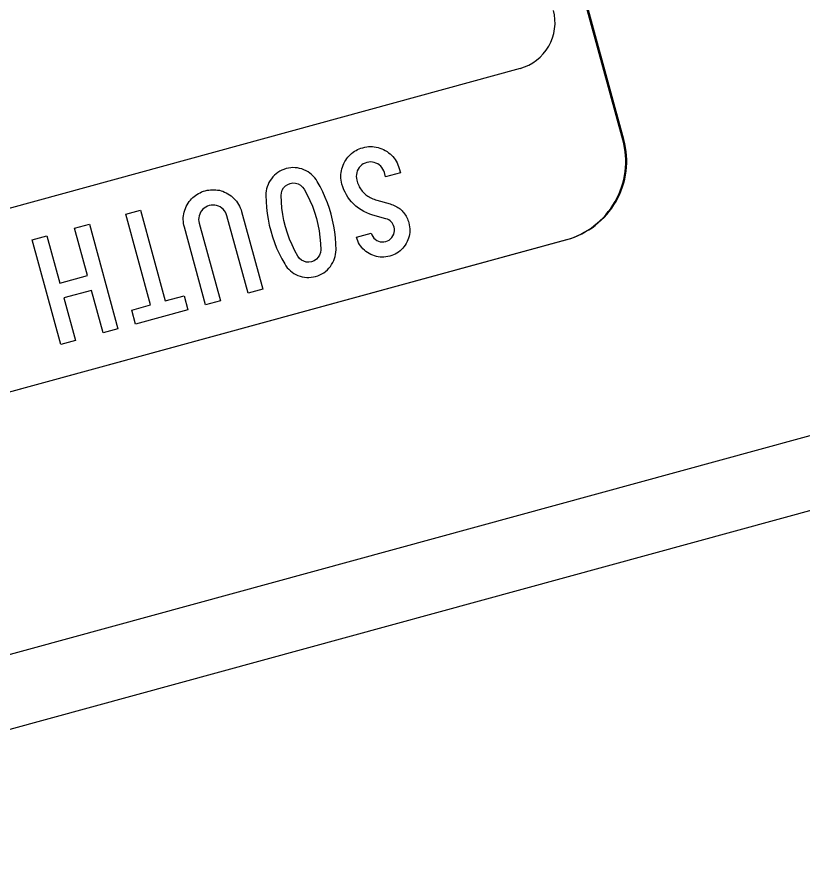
# Model space of a CAD drawing. Extents: x 2001876 to 2025694, y 804561 to 868938.
# Drawn here: x 2011224.53 to 2011252.05, y 826699.95 to 826729.8 of the extents above; entities that cross this region are included whole.
import ezdxf

# ---------------------------------------------------------------- set-up
doc = ezdxf.new("R2010")
doc.units = 0
doc.layers.add('TR SN EXTRUDED PANEL SIGNS- MOUNTED OVERHEAD', color=7, linetype='Continuous')

msp = doc.modelspace()

# ---------------------------------------------------------------- linework, layer by layer
at = {"layer": 'TR SN EXTRUDED PANEL SIGNS- MOUNTED OVERHEAD'}
for p, q in [((2011245.747, 826725.504), (2011235.226, 826763.992)), ((2011175.974, 826703.476), (2011243.748, 826722.003)), ((2011176.009, 826703.486), (2011243.783, 826722.013)), ((2011243.783, 826722.013), (2011243.783, 826722.013))]:
    msp.add_line(p, q, dxfattribs=at)
for points in [[(2011245.781, 826725.513), (2011245.782, 826725.514), (2011235.261, 826764.001)], [(2011242.145, 826728.005), (2011242.145, 826728.006), (2011217.124, 826721.152), (2011217.222, 826720.994), (2011218.124, 826721.03), (2011218.457, 826720.633), (2011218.864, 826720.586), (2011219.406, 826720.337), (2011219.911, 826719.399), (2011218.979, 826717.287), (2011216.767, 826715.737), (2011216.599, 826715.363), (2011210.442, 826713.919), (2011208.765, 826715.178), (2011205.038, 826714.23), (2011203.626, 826715.08), (2011200.836, 826716.7), (2011174.374, 826709.466)], [(2011236.989, 826721.462), (2011236.926, 826721.49), (2011236.863, 826721.523), (2011236.803, 826721.56), (2011236.746, 826721.599), (2011236.694, 826721.642), (2011236.646, 826721.688), (2011236.601, 826721.737), (2011236.56, 826721.789), (2011236.524, 826721.845), (2011236.491, 826721.903), (2011236.463, 826721.964), (2011236.439, 826722.028), (2011236.418, 826722.095), (2011236.933, 826722.236), (2011236.956, 826722.173), (2011236.987, 826722.117), (2011237.025, 826722.067), (2011237.073, 826722.023), (2011237.128, 826721.985), (2011237.188, 826721.956), (2011237.25, 826721.938), (2011237.312, 826721.929), (2011237.377, 826721.932), (2011237.442, 826721.945), (2011237.505, 826721.967), (2011237.562, 826721.997), (2011237.612, 826722.036), (2011237.655, 826722.083), (2011237.693, 826722.139), (2011237.721, 826722.199), (2011237.739, 826722.26), (2011237.747, 826722.323), (2011237.746, 826722.387), (2011237.733, 826722.452), (2011237.714, 826722.506), (2011237.692, 826722.555), (2011237.664, 826722.599), (2011237.631, 826722.638), (2011237.593, 826722.672), (2011237.549, 826722.7), (2011237.502, 826722.724), (2011237.449, 826722.743), (2011236.989, 826722.872), (2011236.88, 826722.907), (2011236.775, 826722.949), (2011236.675, 826722.998), (2011236.578, 826723.054), (2011236.486, 826723.117), (2011236.398, 826723.186), (2011236.315, 826723.263), (2011236.244, 826723.337), (2011236.179, 826723.414), (2011236.119, 826723.495), (2011236.066, 826723.579), (2011236.018, 826723.667), (2011235.976, 826723.758), (2011235.94, 826723.853), (2011235.91, 826723.951), (2011235.893, 826724.019), (2011235.881, 826724.088), (2011235.874, 826724.156), (2011235.87, 826724.222), (2011235.872, 826724.289), (2011235.879, 826724.355), (2011235.888, 826724.42), (2011235.903, 826724.485), (2011235.924, 826724.55), (2011235.947, 826724.613), (2011235.976, 826724.677), (2011236.01, 826724.74), (2011236.043, 826724.796), (2011236.08, 826724.849), (2011236.119, 826724.899), (2011236.16, 826724.946), (2011236.203, 826724.989), (2011236.249, 826725.03), (2011236.297, 826725.068), (2011236.348, 826725.102), (2011236.402, 826725.134), (2011236.458, 826725.162), (2011236.515, 826725.187), (2011236.576, 826725.209), (2011236.639, 826725.229), (2011236.708, 826725.245), (2011236.776, 826725.257), (2011236.843, 826725.265), (2011236.911, 826725.268), (2011236.977, 826725.266), (2011237.043, 826725.26), (2011237.109, 826725.25), (2011237.173, 826725.234), (2011237.238, 826725.215), (2011237.301, 826725.19), (2011237.364, 826725.162), (2011237.427, 826725.128), (2011237.487, 826725.091), (2011237.544, 826725.052), (2011237.597, 826725.009), (2011237.646, 826724.964), (2011237.692, 826724.915)], [(2011237.692, 826724.915), (2011237.735, 826724.865), (2011237.774, 826724.811), (2011237.809, 826724.754), (2011237.841, 826724.695), (2011237.868, 826724.633), (2011237.893, 826724.568), (2011237.914, 826724.5), (2011237.954, 826724.354), (2011237.954, 826724.354)], [(2011233.475, 826722.113), (2011233.545, 826721.912), (2011233.623, 826721.717), (2011233.708, 826721.526), (2011233.802, 826721.339), (2011233.906, 826721.158), (2011233.948, 826721.091), (2011233.995, 826721.028), (2011234.046, 826720.971), (2011234.102, 826720.919), (2011234.163, 826720.871), (2011234.227, 826720.828), (2011234.295, 826720.79), (2011234.368, 826720.757), (2011234.444, 826720.73), (2011234.521, 826720.71), (2011234.597, 826720.695), (2011234.674, 826720.687), (2011234.752, 826720.686), (2011234.83, 826720.692), (2011234.908, 826720.704), (2011234.989, 826720.722), (2011235.066, 826720.747), (2011235.139, 826720.776), (2011235.21, 826720.812), (2011235.276, 826720.853), (2011235.338, 826720.899), (2011235.398, 826720.95), (2011235.452, 826721.007), (2011235.503, 826721.07), (2011235.549, 826721.136), (2011235.59, 826721.204), (2011235.623, 826721.274), (2011235.651, 826721.345), (2011235.673, 826721.419), (2011235.689, 826721.495), (2011235.699, 826721.573), (2011235.702, 826721.653), (2011235.696, 826721.862), (2011235.681, 826722.07), (2011235.657, 826722.278), (2011235.624, 826722.485), (2011235.582, 826722.691), (2011235.531, 826722.896), (2011235.471, 826723.097), (2011235.403, 826723.294), (2011235.326, 826723.488), (2011235.241, 826723.679), (2011235.148, 826723.866), (2011235.047, 826724.05), (2011235.003, 826724.117), (2011234.956, 826724.179), (2011234.905, 826724.237), (2011234.848, 826724.29), (2011234.788, 826724.339), (2011234.723, 826724.382), (2011234.654, 826724.421), (2011234.58, 826724.455), (2011234.503, 826724.483), (2011234.427, 826724.506), (2011234.35, 826724.52), (2011234.272, 826724.529), (2011234.193, 826724.53), (2011234.116, 826724.526), (2011234.036, 826724.514), (2011233.957, 826724.495), (2011233.879, 826724.471), (2011233.804, 826724.44), (2011233.733, 826724.404), (2011233.666, 826724.363), (2011233.603, 826724.316), (2011233.545, 826724.264), (2011233.49, 826724.207), (2011233.439, 826724.143), (2011233.393, 826724.076), (2011233.354, 826724.008), (2011233.321, 826723.937), (2011233.293, 826723.864), (2011233.272, 826723.789), (2011233.257, 826723.713), (2011233.248, 826723.634), (2011233.247, 826723.554), (2011233.252, 826723.344), (2011233.267, 826723.135), (2011233.29, 826722.929), (2011233.323, 826722.723), (2011233.364, 826722.52), (2011233.415, 826722.318), (2011233.475, 826722.113)], [(2011237.954, 826724.354), (2011237.436, 826724.212), (2011237.397, 826724.355), (2011237.375, 826724.42), (2011237.346, 826724.479), (2011237.31, 826724.532), (2011237.268, 826724.581), (2011237.218, 826724.624), (2011237.162, 826724.661), (2011237.101, 826724.691), (2011237.039, 826724.713), (2011236.976, 826724.726), (2011236.912, 826724.729), (2011236.848, 826724.725), (2011236.781, 826724.711), (2011236.717, 826724.689), (2011236.658, 826724.66), (2011236.605, 826724.624), (2011236.556, 826724.581), (2011236.513, 826724.531), (2011236.476, 826724.474), (2011236.447, 826724.414), (2011236.426, 826724.352), (2011236.413, 826724.288), (2011236.409, 826724.224), (2011236.414, 826724.159), (2011236.428, 826724.093), (2011236.443, 826724.044), (2011236.458, 826723.997), (2011236.476, 826723.951), (2011236.496, 826723.907), (2011236.517, 826723.864), (2011236.54, 826723.824), (2011236.564, 826723.784), (2011236.59, 826723.747), (2011236.618, 826723.711), (2011236.647, 826723.677), (2011236.678, 826723.644), (2011236.711, 826723.613), (2011236.745, 826723.583), (2011236.781, 826723.555), (2011236.819, 826723.529), (2011236.858, 826723.505), (2011236.899, 826723.481), (2011236.941, 826723.46), (2011236.986, 826723.44), (2011237.032, 826723.422), (2011237.08, 826723.406), (2011237.128, 826723.391), (2011237.592, 826723.26), (2011237.644, 826723.245), (2011237.692, 826723.227), (2011237.739, 826723.208), (2011237.784, 826723.187), (2011237.827, 826723.164), (2011237.868, 826723.139), (2011237.908, 826723.112), (2011237.945, 826723.083), (2011237.981, 826723.053), (2011238.015, 826723.02), (2011238.047, 826722.986), (2011238.077, 826722.95), (2011238.105, 826722.912), (2011238.132, 826722.872), (2011238.156, 826722.83), (2011238.178, 826722.787), (2011238.2, 826722.742), (2011238.218, 826722.694), (2011238.236, 826722.645), (2011238.251, 826722.594), (2011238.267, 826722.526), (2011238.278, 826722.458), (2011238.284, 826722.391), (2011238.286, 826722.325), (2011238.282, 826722.258), (2011238.275, 826722.194), (2011238.261, 826722.129), (2011238.243, 826722.065), (2011238.22, 826722.001), (2011238.192, 826721.939), (2011238.159, 826721.877), (2011238.122, 826721.816), (2011238.082, 826721.76), (2011238.039, 826721.708), (2011237.993, 826721.66), (2011237.943, 826721.616), (2011237.891, 826721.575), (2011237.836, 826721.539), (2011237.777, 826721.506), (2011237.716, 826721.477), (2011237.652, 826721.453), (2011237.584, 826721.432), (2011237.515, 826721.415), (2011237.447, 826721.404), (2011237.38, 826721.398), (2011237.314, 826721.396), (2011237.247, 826721.399), (2011237.182, 826721.408), (2011237.117, 826721.421), (2011237.053, 826721.439), (2011236.989, 826721.462)], [(2011233.879, 826722.676), (2011233.838, 826722.895), (2011233.808, 826723.115), (2011233.788, 826723.337), (2011233.781, 826723.56), (2011233.791, 826723.654), (2011233.819, 826723.741), (2011233.868, 826723.822), (2011233.933, 826723.891), (2011234.01, 826723.943), (2011234.099, 826723.977), (2011234.193, 826723.993), (2011234.285, 826723.987), (2011234.376, 826723.959), (2011234.459, 826723.913), (2011234.528, 826723.852), (2011234.584, 826723.776), (2011234.692, 826723.58), (2011234.789, 826723.38), (2011234.875, 826723.176), (2011234.949, 826722.967), (2011235.014, 826722.754), (2011235.067, 826722.536), (2011235.11, 826722.316), (2011235.14, 826722.096), (2011235.158, 826721.875), (2011235.165, 826721.652), (2011235.155, 826721.558), (2011235.127, 826721.471), (2011235.078, 826721.391), (2011235.014, 826721.322), (2011234.937, 826721.27), (2011234.848, 826721.236), (2011234.754, 826721.22), (2011234.662, 826721.226), (2011234.571, 826721.252), (2011234.488, 826721.296), (2011234.419, 826721.355), (2011234.363, 826721.429), (2011234.256, 826721.623), (2011234.161, 826721.823), (2011234.075, 826722.029), (2011233.998, 826722.241), (2011233.933, 826722.459), (2011233.879, 826722.676)]]:
    msp.add_lwpolyline(points, dxfattribs=at)
for points in [[(2011231.135, 826719.727), (2011230.392, 826722.443), (2011230.375, 826722.511), (2011230.363, 826722.58), (2011230.356, 826722.647), (2011230.352, 826722.714), (2011230.354, 826722.781), (2011230.361, 826722.847), (2011230.37, 826722.912), (2011230.386, 826722.977), (2011230.406, 826723.042), (2011230.429, 826723.105), (2011230.458, 826723.168), (2011230.492, 826723.231), (2011230.525, 826723.287), (2011230.562, 826723.341), (2011230.601, 826723.391), (2011230.642, 826723.437), (2011230.685, 826723.481), (2011230.732, 826723.522), (2011230.779, 826723.559), (2011230.83, 826723.594), (2011230.885, 826723.626), (2011230.94, 826723.654), (2011230.997, 826723.679), (2011231.058, 826723.701), (2011231.121, 826723.72), (2011231.185, 826723.736), (2011231.248, 826723.747), (2011231.31, 826723.755), (2011231.372, 826723.759), (2011231.434, 826723.759), (2011231.495, 826723.755), (2011231.555, 826723.747), (2011231.616, 826723.736), (2011231.676, 826723.72), (2011231.735, 826723.701), (2011231.794, 826723.677), (2011231.851, 826723.65), (2011231.909, 826723.619), (2011231.969, 826723.582), (2011232.026, 826723.542), (2011232.08, 826723.499), (2011232.129, 826723.454), (2011232.175, 826723.405), (2011232.218, 826723.355), (2011232.256, 826723.301), (2011232.291, 826723.244), (2011232.323, 826723.185), (2011232.351, 826723.123), (2011232.375, 826723.058), (2011232.396, 826722.991), (2011233.139, 826720.274), (2011232.621, 826720.133), (2011231.879, 826722.848), (2011231.857, 826722.912), (2011231.828, 826722.971), (2011231.792, 826723.024), (2011231.75, 826723.073), (2011231.7, 826723.116), (2011231.644, 826723.153), (2011231.583, 826723.183), (2011231.521, 826723.205), (2011231.458, 826723.217), (2011231.394, 826723.221), (2011231.33, 826723.216), (2011231.263, 826723.202), (2011231.199, 826723.181), (2011231.14, 826723.152), (2011231.087, 826723.116), (2011231.038, 826723.073), (2011230.996, 826723.023), (2011230.959, 826722.966), (2011230.929, 826722.905), (2011230.908, 826722.843), (2011230.895, 826722.779), (2011230.892, 826722.715), (2011230.897, 826722.649), (2011230.911, 826722.583), (2011231.653, 826719.868), (2011231.135, 826719.727)], [(2011228.548, 826719.545), (2011229.208, 826719.725), (2011228.341, 826722.897), (2011228.854, 826723.037), (2011229.721, 826719.865), (2011230.381, 826720.046), (2011230.514, 826719.557), (2011228.681, 826719.056), (2011228.548, 826719.545)], [(2011225.061, 826722.001), (2011225.579, 826722.142), (2011226.032, 826720.485), (2011227, 826720.75), (2011226.547, 826722.407), (2011227.065, 826722.548), (2011228.066, 826718.888), (2011227.548, 826718.746), (2011227.141, 826720.232), (2011226.174, 826719.967), (2011226.58, 826718.482), (2011226.062, 826718.34), (2011225.061, 826722.001)], [(2011003.42, 826647.115), (2011274.668, 826721.263), (2011275.336, 826718.819), (2011004.088, 826644.671), (2011003.42, 826647.115)]]:
    msp.add_lwpolyline(points, close=True, dxfattribs=at)
for centre, radius, start, end in [((2011241.714, 826729.605), 1.657, 285.0587, 15.0589), ((2011242.996, 826724.752), 2.85, 285.289, 15.2892), ((2011243.032, 826724.762), 2.85, 285.289, 15.2892)]:
    msp.add_arc(centre, radius, start, end, dxfattribs=at)

doc.saveas('drawing.dxf')
